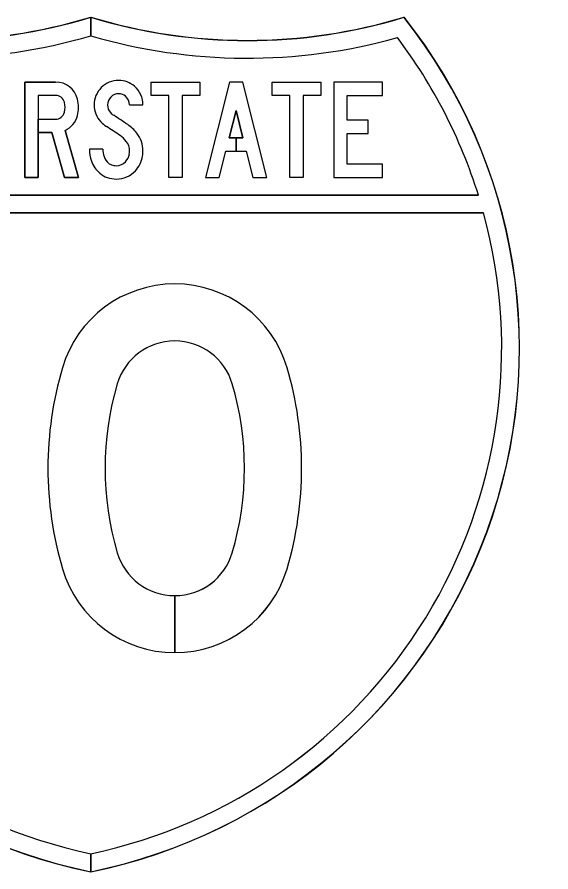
# Model space of a CAD drawing. Extents: x 1806251 to 1809821, y 414895 to 422886.
# Drawn here: x 1809676.8301 to 1809677.0542, y 415162.276 to 415162.635 of the extents above; entities that cross this region are included whole.
import ezdxf

# ---------------------------------------------------------------- set-up
doc = ezdxf.new("R2010")
doc.units = 0
for name, color, linetype in [('GSBWFILL', 7, 'Continuous'), ('GSCOLORFILL', 7, 'Continuous'), ('GSOUTLINE', 7, 'Continuous')]:
    doc.layers.add(name, color=color, linetype=linetype)

msp = doc.modelspace()

# ---------------------------------------------------------------- linework, layer by layer
at = {"layer": 'GSBWFILL'}
for p, q in [((1809676.84631, 415162.5921), (1809676.84631, 415162.5921)), ((1809676.89634, 415162.3681), (1809676.89634, 415162.39204)), ((1809676.89635, 415162.39204), (1809676.89635, 415162.3681))]:
    msp.add_line(p, q, dxfattribs=at)
for points in [[(1809676.86109, 415162.62718), (1809676.86109, 415162.63499)], [(1809676.8611, 415162.63499), (1809676.8611, 415162.62718)], [(1809676.84631, 415162.60211), (1809676.83903, 415162.60211), (1809676.83903, 415162.56767), (1809676.83341, 415162.56767), (1809676.83341, 415162.60772), (1809676.84631, 415162.60772)], [(1809676.87736, 415162.59808), (1809676.88298, 415162.59808)], [(1809676.85027, 415162.58737), (1809676.85589, 415162.56767), (1809676.85005, 415162.56767), (1809676.84467, 415162.5865), (1809676.83903, 415162.5865), (1809676.83903, 415162.5921), (1809676.84631, 415162.5921)], [(1809676.86612, 415162.57946), (1809676.8605, 415162.57946)], [(1809677.02379, 415162.5602), (1809676.69839, 415162.5602)], [(1809676.69621, 415162.55272), (1809677.02598, 415162.55272)], [(1809676.86109, 415162.27599), (1809676.86109, 415162.28362)], [(1809676.8611, 415162.28363), (1809676.8611, 415162.27599)]]:
    msp.add_lwpolyline(points, dxfattribs=at)
for points in [[(1809676.89387, 415162.60211), (1809676.88644, 415162.60211), (1809676.88644, 415162.60772), (1809676.90692, 415162.60772), (1809676.90692, 415162.60211), (1809676.89949, 415162.60211), (1809676.89949, 415162.56767), (1809676.89387, 415162.56767)], [(1809676.92207, 415162.58429), (1809676.91918, 415162.58429), (1809676.92207, 415162.59582), (1809676.92496, 415162.58429), (1809676.92207, 415162.58429), (1809676.92207, 415162.57869), (1809676.92636, 415162.57869), (1809676.92912, 415162.56767), (1809676.93492, 415162.56767), (1809676.92488, 415162.60772), (1809676.91926, 415162.60772), (1809676.90922, 415162.56767), (1809676.91501, 415162.56767), (1809676.91778, 415162.57869), (1809676.92207, 415162.57869)], [(1809676.94465, 415162.60211), (1809676.93722, 415162.60211), (1809676.93722, 415162.60772), (1809676.9577, 415162.60772), (1809676.9577, 415162.60211), (1809676.95027, 415162.60211), (1809676.95027, 415162.56767), (1809676.94465, 415162.56767)], [(1809676.96869, 415162.57328), (1809676.96869, 415162.5861), (1809676.97749, 415162.5861), (1809676.97749, 415162.5917), (1809676.96869, 415162.5917), (1809676.96869, 415162.60211), (1809676.98355, 415162.60211), (1809676.98355, 415162.60772), (1809676.96307, 415162.60772), (1809676.96307, 415162.56767), (1809676.98355, 415162.56767), (1809676.98355, 415162.57328)]]:
    msp.add_lwpolyline(points, close=True, dxfattribs=at)
for centre, major_axis, ratio, start_param, end_param in [((1809676.90609, 415162.49583), (0.225, 0), 0.99723, 2.472588, 4.511032), ((1809676.79534, 415162.84957), (0.225, 0), 0.99723, 4.415842, 5.008936), ((1809676.81609, 415162.49583), (0.225, 0), 0.99723, 4.913764, 6.95219), ((1809676.92684, 415162.84957), (0.225, 0), 0.99723, 4.41586, 5.008936), ((1809676.79534, 415162.84957), (0.2325, 0), 0.99723, 4.438241, 4.999094), ((1809676.92684, 415162.84957), (0.2325, 0), 0.99723, 4.425702, 4.986537), ((1809676.81609, 415162.49583), (0.2175, 0), 0.99723, 0.301302, 0.645846), ((1809676.87282, 415162.5981), (0.01035, 0), 0.997231, 1.570795, 3.141593), ((1809676.87282, 415162.59846), (0.00999, 0), 0.997231, 0.8496, 1.570796), ((1809676.84631, 415162.59831), (0.00944, 0), 0.997234, 0.242366, 1.570796), ((1809676.87249, 415162.59808), (0.0105, 0), 0.997231, 0, 0.8496), ((1809676.84631, 415162.59831), (0.00381, 0), 0.997234, 0.242366, 1.570796), ((1809676.87282, 415162.5981), (0.00472, 0), 0.997231, 1.570794, 3.141592), ((1809676.87282, 415162.59846), (0.00437, 0), 0.997231, 0.8496, 1.570796), ((1809676.87249, 415162.59808), (0.00488, 0), 0.997231, 0, 0.8496), ((1809676.84144, 415162.59711), (0.00883, 0), 0.997234, 6.040819, 6.525551), ((1809676.84144, 415162.59711), (0.01446, 0), 0.997234, 6.040819, 6.525551), ((1809676.87284, 415162.5981), (0.01036, 0), 0.997231, 3.141593, 3.892391), ((1809676.87284, 415162.5981), (0.00474, 0), 0.997231, 3.141593, 3.892391), ((1809676.84631, 415162.59591), (0.00381, 0), 0.997234, 4.712389, 6.040819), ((1809676.87455, 415162.59969), (0.00708, 0), 0.997231, 3.892391, 4.138257), ((1809676.84631, 415162.59591), (0.00944, 0), 0.997234, 5.145616, 6.040819), ((1809676.87455, 415162.59969), (0.0127, 0), 0.997231, 3.892391, 4.138257), ((1809676.74234, 415162.39586), (0.23635, 0), 0.997231, 0.966754, 0.996664), ((1809676.74234, 415162.39586), (0.23073, 0), 0.997231, 0.966754, 0.996664), ((1809676.86676, 415162.57566), (0.01729, 0), 0.997231, 0.66121, 0.966754), ((1809676.86676, 415162.57566), (0.01167, 0), 0.997231, 0.66121, 0.966754), ((1809676.87075, 415162.57876), (0.01223, 0), 0.997231, 6.283185, 6.944395), ((1809676.87531, 415162.57946), (0.01481, 0), 0.997231, 3.141605, 3.480717), ((1809676.87531, 415162.57946), (0.00919, 0), 0.997231, 3.141612, 3.480715), ((1809676.87075, 415162.57876), (0.00661, 0), 0.997231, 6.283185, 6.944395), ((1809676.87277, 415162.57857), (0.0065, 0), 0.997231, 3.480721, 4.002272), ((1809676.87104, 415162.57853), (0.00631, 0), 0.997231, 5.537873, 6.123713), ((1809676.86961, 415162.57876), (0.00775, 0), 0.997231, 6.123713, 6.283185), ((1809676.87104, 415162.57853), (0.01193, 0), 0.997231, 5.537873, 6.123713), ((1809676.86961, 415162.57876), (0.01337, 0), 0.997231, 6.123713, 6.283185), ((1809676.87277, 415162.57857), (0.01212, 0), 0.997231, 3.480721, 4.002272), ((1809676.87112, 415162.57666), (0.00397, 0), 0.997231, 4.002272, 4.382154), ((1809676.87182, 415162.57869), (0.00612, 0), 0.997231, 4.382154, 4.712389), ((1809676.87182, 415162.57781), (0.00524, 0), 0.997231, 4.712389, 5.537873), ((1809676.87112, 415162.57666), (0.00959, 0), 0.997231, 4.002272, 4.382154), ((1809676.87182, 415162.57781), (0.01086, 0), 0.997231, 4.712389, 5.537873), ((1809676.87182, 415162.57869), (0.01175, 0), 0.997231, 4.382154, 4.712389), ((1809676.90609, 415162.49583), (0.2175, 0), 0.99723, 2.876207, 4.503988), ((1809676.81609, 415162.49583), (0.2175, 0), 0.99723, 4.920809, 6.548571), ((1809676.89634, 415162.47391), (0.04915, 0), 0.99723, 0.286277, 2.855316), ((1809676.89634, 415162.47391), (0.02515, 0), 0.99723, 0.286277, 2.855316), ((1809676.99309, 415162.44551), (0.15, 0), 0.99723, 2.855316, 3.42787), ((1809676.79959, 415162.44551), (0.15, 0), 0.99723, 5.996908, 6.569462), ((1809676.99309, 415162.44551), (0.126, 0), 0.99723, 2.855316, 3.42787), ((1809676.79959, 415162.44551), (0.126, 0), 0.99723, 5.996908, 6.569462), ((1809676.89634, 415162.41711), (0.02515, 0), 0.99723, 3.42787, 4.712389), ((1809676.89634, 415162.41711), (0.02515, 0), 0.99723, 4.712687, 5.996908), ((1809676.89634, 415162.41711), (0.04915, 0), 0.99723, 3.42787, 4.712389), ((1809676.89634, 415162.41711), (0.04915, 0), 0.99723, 4.712542, 5.996908)]:
    msp.add_ellipse(centre, major_axis=major_axis, ratio=ratio, start_param=start_param, end_param=end_param, dxfattribs=at)
at = {"layer": 'GSCOLORFILL'}
for p, q in [((1809676.84631, 415162.5921), (1809676.84631, 415162.5921)), ((1809676.89634, 415162.3681), (1809676.89634, 415162.39204)), ((1809676.89635, 415162.39204), (1809676.89635, 415162.3681))]:
    msp.add_line(p, q, dxfattribs=at)
for points in [[(1809676.86109, 415162.62718), (1809676.86109, 415162.63499)], [(1809676.8611, 415162.63499), (1809676.8611, 415162.62718)], [(1809676.84631, 415162.60211), (1809676.83903, 415162.60211), (1809676.83903, 415162.56767), (1809676.83341, 415162.56767), (1809676.83341, 415162.60772), (1809676.84631, 415162.60772)], [(1809676.87736, 415162.59808), (1809676.88298, 415162.59808)], [(1809676.85027, 415162.58737), (1809676.85589, 415162.56767), (1809676.85005, 415162.56767), (1809676.84467, 415162.5865), (1809676.83903, 415162.5865), (1809676.83903, 415162.5921), (1809676.84631, 415162.5921)], [(1809676.86612, 415162.57946), (1809676.8605, 415162.57946)], [(1809677.02379, 415162.5602), (1809676.69839, 415162.5602)], [(1809676.69839, 415162.5602), (1809677.02379, 415162.5602)], [(1809676.69621, 415162.55272), (1809677.02598, 415162.55272)], [(1809677.02598, 415162.55272), (1809676.69621, 415162.55272)], [(1809676.86109, 415162.27599), (1809676.86109, 415162.28362)], [(1809676.8611, 415162.28363), (1809676.8611, 415162.27599)], [(1809676.86109, 415162.27607), (1809676.86109, 415162.27599)], [(1809676.8611, 415162.27599), (1809676.8611, 415162.27607)]]:
    msp.add_lwpolyline(points, dxfattribs=at)
for points in [[(1809676.89387, 415162.60211), (1809676.88644, 415162.60211), (1809676.88644, 415162.60772), (1809676.90692, 415162.60772), (1809676.90692, 415162.60211), (1809676.89949, 415162.60211), (1809676.89949, 415162.56767), (1809676.89387, 415162.56767)], [(1809676.92207, 415162.58429), (1809676.91918, 415162.58429), (1809676.92207, 415162.59582), (1809676.92496, 415162.58429), (1809676.92207, 415162.58429), (1809676.92207, 415162.57869), (1809676.92636, 415162.57869), (1809676.92912, 415162.56767), (1809676.93492, 415162.56767), (1809676.92488, 415162.60772), (1809676.91926, 415162.60772), (1809676.90922, 415162.56767), (1809676.91501, 415162.56767), (1809676.91778, 415162.57869), (1809676.92207, 415162.57869)], [(1809676.94465, 415162.60211), (1809676.93722, 415162.60211), (1809676.93722, 415162.60772), (1809676.9577, 415162.60772), (1809676.9577, 415162.60211), (1809676.95027, 415162.60211), (1809676.95027, 415162.56767), (1809676.94465, 415162.56767)], [(1809676.96869, 415162.57328), (1809676.96869, 415162.5861), (1809676.97749, 415162.5861), (1809676.97749, 415162.5917), (1809676.96869, 415162.5917), (1809676.96869, 415162.60211), (1809676.98355, 415162.60211), (1809676.98355, 415162.60772), (1809676.96307, 415162.60772), (1809676.96307, 415162.56767), (1809676.98355, 415162.56767), (1809676.98355, 415162.57328)]]:
    msp.add_lwpolyline(points, close=True, dxfattribs=at)
for centre, major_axis, ratio, start_param, end_param in [((1809676.90609, 415162.49583), (0.225, 0), 0.99723, 2.472588, 4.511032), ((1809676.90609, 415162.49583), (0.225, 0), 0.99723, 2.472588, 4.511032), ((1809676.90609, 415162.49583), (0.22492, 0), 0.99723, 2.472828, 4.51096), ((1809676.79534, 415162.84957), (0.225, 0), 0.99723, 4.415842, 5.008936), ((1809676.79534, 415162.84957), (0.225, 0), 0.99723, 4.415842, 5.008936), ((1809676.79534, 415162.84957), (0.22508, 0), 0.99723, 4.416082, 5.008829), ((1809676.92684, 415162.84957), (0.225, 0), 0.99723, 4.415842, 5.008936), ((1809676.92684, 415162.84957), (0.22508, 0), 0.99723, 4.415949, 5.008696), ((1809676.81609, 415162.49583), (0.225, 0), 0.99723, 4.913764, 6.95219), ((1809676.92684, 415162.84957), (0.225, 0), 0.99723, 4.41586, 5.008936), ((1809676.81609, 415162.49583), (0.225, 0), 0.99723, 4.913764, 6.95219), ((1809676.81609, 415162.49583), (0.22492, 0), 0.99723, 4.913836, 6.95195), ((1809676.79534, 415162.84957), (0.2325, 0), 0.99723, 4.438241, 4.999094), ((1809676.79534, 415162.84957), (0.2325, 0), 0.99723, 4.438241, 4.999094), ((1809676.92684, 415162.84957), (0.2325, 0), 0.99723, 4.425684, 4.986537), ((1809676.92684, 415162.84957), (0.2325, 0), 0.99723, 4.425702, 4.986537), ((1809676.81609, 415162.49583), (0.2175, 0), 0.99723, 0.301302, 0.645846), ((1809676.81609, 415162.49583), (0.2175, 0), 0.99723, 0.301302, 0.645846), ((1809676.87282, 415162.5981), (0.01035, 0), 0.997231, 1.570795, 3.141593), ((1809676.87282, 415162.59846), (0.00999, 0), 0.997231, 0.8496, 1.570796), ((1809676.84631, 415162.59831), (0.00944, 0), 0.997234, 0.242366, 1.570796), ((1809676.87249, 415162.59808), (0.0105, 0), 0.997231, 0, 0.8496), ((1809676.84631, 415162.59831), (0.00381, 0), 0.997234, 0.242366, 1.570796), ((1809676.87282, 415162.5981), (0.00472, 0), 0.997231, 1.570794, 3.141592), ((1809676.87282, 415162.59846), (0.00437, 0), 0.997231, 0.8496, 1.570796), ((1809676.87249, 415162.59808), (0.00488, 0), 0.997231, 0, 0.8496), ((1809676.84144, 415162.59711), (0.00883, 0), 0.997234, 6.040819, 6.525551), ((1809676.84144, 415162.59711), (0.01446, 0), 0.997234, 6.040819, 6.525551), ((1809676.87284, 415162.5981), (0.01036, 0), 0.997231, 3.141593, 3.892391), ((1809676.87284, 415162.5981), (0.00474, 0), 0.997231, 3.141593, 3.892391), ((1809676.84631, 415162.59591), (0.00381, 0), 0.997234, 4.712389, 6.040819), ((1809676.87455, 415162.59969), (0.00708, 0), 0.997231, 3.892391, 4.138257), ((1809676.84631, 415162.59591), (0.00944, 0), 0.997234, 5.145616, 6.040819), ((1809676.87455, 415162.59969), (0.0127, 0), 0.997231, 3.892391, 4.138257), ((1809676.74234, 415162.39586), (0.23635, 0), 0.997231, 0.966754, 0.996664), ((1809676.74234, 415162.39586), (0.23073, 0), 0.997231, 0.966754, 0.996664), ((1809676.86676, 415162.57566), (0.01729, 0), 0.997231, 0.66121, 0.966754), ((1809676.86676, 415162.57566), (0.01167, 0), 0.997231, 0.66121, 0.966754), ((1809676.87075, 415162.57876), (0.01223, 0), 0.997231, 6.283185, 6.944395), ((1809676.87531, 415162.57946), (0.01481, 0), 0.997231, 3.141605, 3.480717), ((1809676.87531, 415162.57946), (0.00919, 0), 0.997231, 3.141612, 3.480715), ((1809676.87075, 415162.57876), (0.00661, 0), 0.997231, 6.283185, 6.944395), ((1809676.87277, 415162.57857), (0.0065, 0), 0.997231, 3.480721, 4.002272), ((1809676.87104, 415162.57853), (0.00631, 0), 0.997231, 5.537873, 6.123713), ((1809676.86961, 415162.57876), (0.00775, 0), 0.997231, 6.123713, 6.283185), ((1809676.87104, 415162.57853), (0.01193, 0), 0.997231, 5.537873, 6.123713), ((1809676.86961, 415162.57876), (0.01337, 0), 0.997231, 6.123713, 6.283185), ((1809676.87277, 415162.57857), (0.01212, 0), 0.997231, 3.480721, 4.002272), ((1809676.87112, 415162.57666), (0.00397, 0), 0.997231, 4.002272, 4.382154), ((1809676.87182, 415162.57869), (0.00612, 0), 0.997231, 4.382154, 4.712389), ((1809676.87182, 415162.57781), (0.00524, 0), 0.997231, 4.712389, 5.537873), ((1809676.87112, 415162.57666), (0.00959, 0), 0.997231, 4.002272, 4.382154), ((1809676.87182, 415162.57781), (0.01086, 0), 0.997231, 4.712389, 5.537873), ((1809676.87182, 415162.57869), (0.01175, 0), 0.997231, 4.382154, 4.712389), ((1809676.90609, 415162.49583), (0.2175, 0), 0.99723, 2.876207, 4.503988), ((1809676.90609, 415162.49583), (0.2175, 0), 0.99723, 2.876207, 4.503988), ((1809676.81609, 415162.49583), (0.2175, 0), 0.99723, 4.92079, 6.548571), ((1809676.81609, 415162.49583), (0.2175, 0), 0.99723, 4.920809, 6.548571), ((1809676.89634, 415162.47391), (0.04915, 0), 0.99723, 0.286277, 2.855316), ((1809676.89634, 415162.47391), (0.02515, 0), 0.99723, 0.286277, 2.855316), ((1809676.99309, 415162.44551), (0.15, 0), 0.99723, 2.855316, 3.42787), ((1809676.79959, 415162.44551), (0.15, 0), 0.99723, 5.996908, 6.569462), ((1809676.99309, 415162.44551), (0.126, 0), 0.99723, 2.855316, 3.42787), ((1809676.79959, 415162.44551), (0.126, 0), 0.99723, 5.996908, 6.569462), ((1809676.89634, 415162.41711), (0.02515, 0), 0.99723, 3.42787, 4.712389), ((1809676.89634, 415162.41711), (0.02515, 0), 0.99723, 4.712687, 5.996908), ((1809676.89634, 415162.41711), (0.04915, 0), 0.99723, 3.42787, 4.712389), ((1809676.89634, 415162.41711), (0.04915, 0), 0.99723, 4.712542, 5.996908)]:
    msp.add_ellipse(centre, major_axis=major_axis, ratio=ratio, start_param=start_param, end_param=end_param, dxfattribs=at)
at = {"layer": 'GSOUTLINE'}
for p, q in [((1809676.84631, 415162.60772), (1809676.83341, 415162.60772)), ((1809676.84631, 415162.60211), (1809676.84631, 415162.60211))]:
    msp.add_line(p, q, dxfattribs=at)
for points in [[(1809676.83341, 415162.60772), (1809676.83341, 415162.56767), (1809676.83903, 415162.56767), (1809676.83903, 415162.5865), (1809676.84467, 415162.5865), (1809676.85005, 415162.56767), (1809676.85589, 415162.56767), (1809676.85027, 415162.58737)], [(1809676.84631, 415162.60211), (1809676.83903, 415162.60211), (1809676.83903, 415162.5921), (1809676.84631, 415162.5921)], [(1809676.87736, 415162.59808), (1809676.88298, 415162.59808)], [(1809676.86612, 415162.57946), (1809676.8605, 415162.57946)], [(1809676.69839, 415162.5602), (1809677.02379, 415162.5602)], [(1809677.02598, 415162.55272), (1809676.69621, 415162.55272)]]:
    msp.add_lwpolyline(points, dxfattribs=at)
for points in [[(1809676.89387, 415162.60211), (1809676.88644, 415162.60211), (1809676.88644, 415162.60772), (1809676.90692, 415162.60772), (1809676.90692, 415162.60211), (1809676.89949, 415162.60211), (1809676.89949, 415162.56767), (1809676.89387, 415162.56767)], [(1809676.91778, 415162.57869), (1809676.92636, 415162.57869), (1809676.92912, 415162.56767), (1809676.93492, 415162.56767), (1809676.92488, 415162.60772), (1809676.91926, 415162.60772), (1809676.90922, 415162.56767), (1809676.91501, 415162.56767)], [(1809676.94465, 415162.60211), (1809676.93722, 415162.60211), (1809676.93722, 415162.60772), (1809676.9577, 415162.60772), (1809676.9577, 415162.60211), (1809676.95027, 415162.60211), (1809676.95027, 415162.56767), (1809676.94465, 415162.56767)], [(1809676.96869, 415162.57328), (1809676.96869, 415162.5861), (1809676.97749, 415162.5861), (1809676.97749, 415162.5917), (1809676.96869, 415162.5917), (1809676.96869, 415162.60211), (1809676.98355, 415162.60211), (1809676.98355, 415162.60772), (1809676.96307, 415162.60772), (1809676.96307, 415162.56767), (1809676.98355, 415162.56767), (1809676.98355, 415162.57328)], [(1809676.92496, 415162.58429), (1809676.92207, 415162.59582), (1809676.91918, 415162.58429)]]:
    msp.add_lwpolyline(points, close=True, dxfattribs=at)
for centre, major_axis, ratio, start_param, end_param in [((1809676.90609, 415162.49583), (0.225, 0), 0.99723, 2.472588, 4.511032), ((1809676.79534, 415162.84957), (0.225, 0), 0.99723, 4.415842, 5.008936), ((1809676.92684, 415162.84957), (0.225, 0), 0.99723, 4.415842, 5.008936), ((1809676.81609, 415162.49583), (0.225, 0), 0.99723, 4.913746, 6.95219), ((1809676.79534, 415162.84957), (0.2325, 0), 0.99723, 4.438241, 4.999094), ((1809676.92684, 415162.84957), (0.2325, 0), 0.99723, 4.425684, 4.986537), ((1809676.81609, 415162.49583), (0.2175, 0), 0.99723, 0.301302, 0.645846), ((1809676.87282, 415162.5981), (0.01035, 0), 0.997231, 1.570795, 3.141593), ((1809676.87282, 415162.59846), (0.00999, 0), 0.997231, 0.8496, 1.570796), ((1809676.84631, 415162.59831), (0.00944, 0), 0.997234, 0.242366, 1.570796), ((1809676.87249, 415162.59808), (0.0105, 0), 0.997231, 0, 0.8496), ((1809676.84631, 415162.59831), (0.00381, 0), 0.997234, 0.242366, 1.570796), ((1809676.87282, 415162.5981), (0.00472, 0), 0.997231, 1.570794, 3.141592), ((1809676.87282, 415162.59846), (0.00437, 0), 0.997231, 0.8496, 1.570796), ((1809676.87249, 415162.59808), (0.00488, 0), 0.997231, 0, 0.8496), ((1809676.84144, 415162.59711), (0.00883, 0), 0.997234, 6.040819, 6.525551), ((1809676.84144, 415162.59711), (0.01446, 0), 0.997234, 6.040819, 6.525551), ((1809676.87284, 415162.5981), (0.01036, 0), 0.997231, 3.141593, 3.892391), ((1809676.87284, 415162.5981), (0.00474, 0), 0.997231, 3.141593, 3.892391), ((1809676.84631, 415162.59591), (0.00381, 0), 0.997234, 4.712389, 6.040819), ((1809676.87455, 415162.59969), (0.00708, 0), 0.997231, 3.892391, 4.138257), ((1809676.84631, 415162.59591), (0.00944, 0), 0.997234, 5.145616, 6.040819), ((1809676.87455, 415162.59969), (0.0127, 0), 0.997231, 3.892391, 4.138257), ((1809676.74234, 415162.39586), (0.23635, 0), 0.997231, 0.966754, 0.996664), ((1809676.74234, 415162.39586), (0.23073, 0), 0.997231, 0.966754, 0.996664), ((1809676.86676, 415162.57566), (0.01729, 0), 0.997231, 0.66121, 0.966754), ((1809676.86676, 415162.57566), (0.01167, 0), 0.997231, 0.66121, 0.966754), ((1809676.87075, 415162.57876), (0.01223, 0), 0.997231, 6.283185, 6.944395), ((1809676.87531, 415162.57946), (0.01481, 0), 0.997231, 3.141605, 3.480717), ((1809676.87531, 415162.57946), (0.00919, 0), 0.997231, 3.141612, 3.480715), ((1809676.87075, 415162.57876), (0.00661, 0), 0.997231, 6.283185, 6.944395), ((1809676.87277, 415162.57857), (0.0065, 0), 0.997231, 3.480721, 4.002272), ((1809676.87104, 415162.57853), (0.00631, 0), 0.997231, 5.537873, 6.123713), ((1809676.86961, 415162.57876), (0.00775, 0), 0.997231, 6.123713, 6.283185), ((1809676.87104, 415162.57853), (0.01193, 0), 0.997231, 5.537873, 6.123713), ((1809676.86961, 415162.57876), (0.01337, 0), 0.997231, 6.123713, 6.283185), ((1809676.87277, 415162.57857), (0.01212, 0), 0.997231, 3.480721, 4.002272), ((1809676.87112, 415162.57666), (0.00397, 0), 0.997231, 4.002272, 4.382154), ((1809676.87182, 415162.57869), (0.00612, 0), 0.997231, 4.382154, 4.712389), ((1809676.87182, 415162.57781), (0.00524, 0), 0.997231, 4.712389, 5.537873), ((1809676.87112, 415162.57666), (0.00959, 0), 0.997231, 4.002272, 4.382154), ((1809676.87182, 415162.57781), (0.01086, 0), 0.997231, 4.712389, 5.537873), ((1809676.87182, 415162.57869), (0.01175, 0), 0.997231, 4.382154, 4.712389), ((1809676.90609, 415162.49583), (0.2175, 0), 0.99723, 2.876207, 4.503988), ((1809676.81609, 415162.49583), (0.2175, 0), 0.99723, 4.92079, 6.548571), ((1809676.89634, 415162.47391), (0.04915, 0), 0.99723, 0.286277, 2.855316), ((1809676.89634, 415162.47391), (0.02515, 0), 0.99723, 0.286277, 2.855316), ((1809676.99309, 415162.44551), (0.15, 0), 0.99723, 2.855316, 3.42787), ((1809676.79959, 415162.44551), (0.15, 0), 0.99723, 5.996908, 6.569462), ((1809676.99309, 415162.44551), (0.126, 0), 0.99723, 2.855316, 3.42787), ((1809676.79959, 415162.44551), (0.126, 0), 0.99723, 5.996908, 6.569462), ((1809676.89634, 415162.41711), (0.02515, 0), 0.99723, 3.42787, 5.996908), ((1809676.89634, 415162.41711), (0.04915, 0), 0.99723, 3.42787, 5.996908)]:
    msp.add_ellipse(centre, major_axis=major_axis, ratio=ratio, start_param=start_param, end_param=end_param, dxfattribs=at)

doc.saveas('drawing.dxf')
